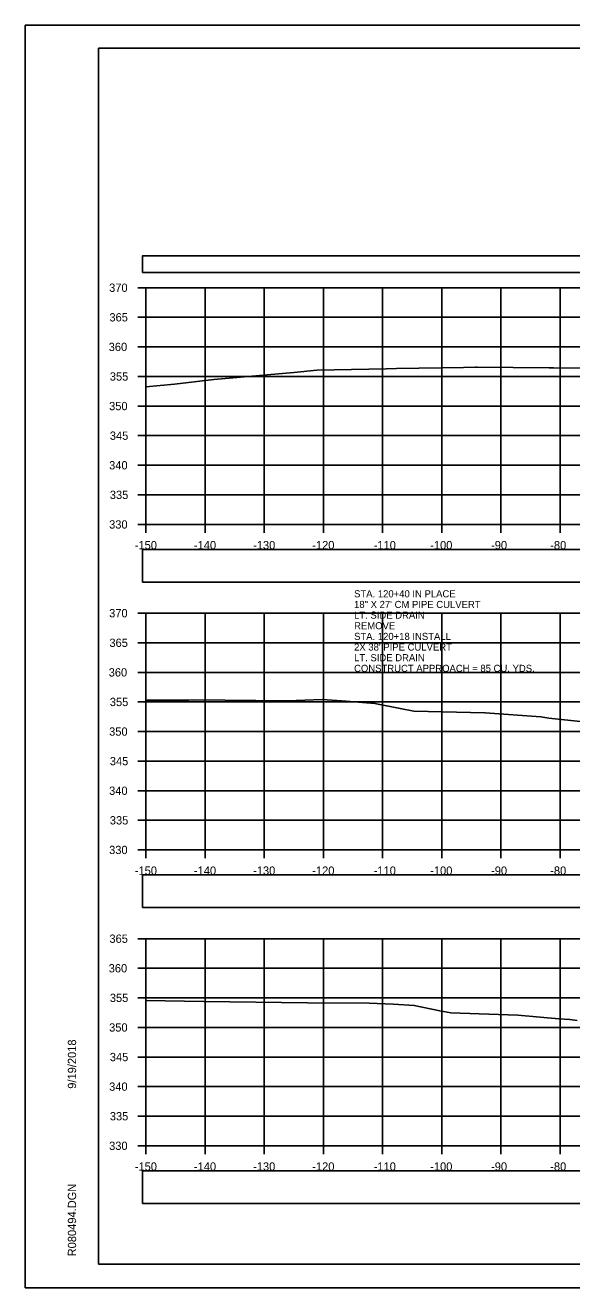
# Model space of a CAD drawing. Extents: x 1376273 to 1384221, y 378927 to 384592.
# Drawn here: x 1376887.4 to 1376979.8, y 380325.2 to 380538.5 of the extents above; entities that cross this region are included whole.
import ezdxf

# ---------------------------------------------------------------- set-up
doc = ezdxf.new("R2010")
doc.units = 0
for name, color, linetype in [('R_Axis', 7, 'Continuous'), ('R_Axis Annot', 7, 'Continuous'), ('R_Border', 7, 'Continuous'), ('R_Drive', 7, 'Continuous'), ('R_Exist Surface', 7, 'Continuous'), ('R_Grid', 7, 'Continuous'), ('R_No Plot', 7, 'Continuous')]:
    doc.layers.add(name, color=color, linetype=linetype)

msp = doc.modelspace()

# ---------------------------------------------------------------- linework, layer by layer
at = {"layer": 'R_Axis'}
for p, q in [((1376906.37, 380494.16), (1376907.77, 380494.16)), ((1376907.77, 380454.16), (1376907.77, 380494.16)), ((1376906.37, 380489.16), (1376907.77, 380489.16)), ((1376906.37, 380484.16), (1376907.77, 380484.16)), ((1376906.37, 380479.16), (1376907.77, 380479.16)), ((1376906.37, 380474.16), (1376907.77, 380474.16)), ((1376906.37, 380469.16), (1376907.77, 380469.16)), ((1376906.37, 380464.16), (1376907.77, 380464.16)), ((1376906.37, 380459.16), (1376907.77, 380459.16)), ((1376906.37, 380454.16), (1376907.77, 380454.16)), ((1376907.77, 380454.16), (1377207.77, 380454.16)), ((1376907.77, 380452.76), (1376907.77, 380454.16)), ((1376917.77, 380452.76), (1376917.77, 380454.16)), ((1376927.77, 380452.76), (1376927.77, 380454.16)), ((1376937.77, 380452.76), (1376937.77, 380454.16)), ((1376947.77, 380452.76), (1376947.77, 380454.16)), ((1376957.77, 380452.76), (1376957.77, 380454.16)), ((1376967.77, 380452.76), (1376967.77, 380454.16)), ((1376977.77, 380452.76), (1376977.77, 380454.16)), ((1376906.37, 380439.16), (1376907.77, 380439.16)), ((1376907.77, 380399.16), (1376907.77, 380439.16)), ((1376906.37, 380434.16), (1376907.77, 380434.16)), ((1376906.37, 380429.16), (1376907.77, 380429.16)), ((1376906.37, 380424.16), (1376907.77, 380424.16)), ((1376906.37, 380419.16), (1376907.77, 380419.16)), ((1376906.37, 380414.16), (1376907.77, 380414.16)), ((1376906.37, 380409.16), (1376907.77, 380409.16)), ((1376906.37, 380404.16), (1376907.77, 380404.16)), ((1376906.37, 380399.16), (1376907.77, 380399.16)), ((1376907.77, 380399.16), (1377207.77, 380399.16)), ((1376907.77, 380397.76), (1376907.77, 380399.16)), ((1376917.77, 380397.76), (1376917.77, 380399.16)), ((1376927.77, 380397.76), (1376927.77, 380399.16)), ((1376937.77, 380397.76), (1376937.77, 380399.16)), ((1376947.77, 380397.76), (1376947.77, 380399.16)), ((1376957.77, 380397.76), (1376957.77, 380399.16)), ((1376967.77, 380397.76), (1376967.77, 380399.16)), ((1376977.77, 380397.76), (1376977.77, 380399.16)), ((1376906.37, 380384.16), (1376907.77, 380384.16)), ((1376907.77, 380349.16), (1376907.77, 380384.16)), ((1376906.37, 380379.16), (1376907.77, 380379.16)), ((1376906.37, 380374.16), (1376907.77, 380374.16)), ((1376906.37, 380369.16), (1376907.77, 380369.16)), ((1376906.37, 380364.16), (1376907.77, 380364.16)), ((1376906.37, 380359.16), (1376907.77, 380359.16)), ((1376906.37, 380354.16), (1376907.77, 380354.16)), ((1376906.37, 380349.16), (1376907.77, 380349.16)), ((1376907.77, 380349.16), (1377207.77, 380349.16)), ((1376907.77, 380347.76), (1376907.77, 380349.16)), ((1376917.77, 380347.76), (1376917.77, 380349.16)), ((1376927.77, 380347.76), (1376927.77, 380349.16)), ((1376937.77, 380347.76), (1376937.77, 380349.16)), ((1376947.77, 380347.76), (1376947.77, 380349.16)), ((1376957.77, 380347.76), (1376957.77, 380349.16)), ((1376967.77, 380347.76), (1376967.77, 380349.16)), ((1376977.77, 380347.76), (1376977.77, 380349.16))]:
    msp.add_line(p, q, dxfattribs=at)
at = {"layer": 'R_Axis Annot'}
for points in [[(1376907.2, 380496.75), (1377209.01, 380496.75), (1377209.01, 380499.57), (1376907.2, 380499.57)], [(1376907.2, 380444.39), (1377209.01, 380444.39), (1377209.01, 380449.91), (1376907.2, 380449.91)], [(1376907.2, 380389.4), (1377209.01, 380389.4), (1377209.01, 380394.92), (1376907.2, 380394.92)], [(1376907.2, 380339.4), (1377209.01, 380339.4), (1377209.01, 380344.93), (1376907.2, 380344.93)]]:
    msp.add_lwpolyline(points, close=True, dxfattribs=at)
at = {"layer": 'R_Border'}
for p, q in [((1376899.77, 380534.62), (1377215.95, 380534.62)), ((1376899.77, 380329.16), (1376899.77, 380534.62)), ((1376899.77, 380329.16), (1376899.77, 380329.16)), ((1377215.95, 380329.16), (1376899.77, 380329.16))]:
    msp.add_line(p, q, dxfattribs=at)
at = {"layer": 'R_Exist Surface'}
for points in [[(1376907.77, 380477.39), (1376912.58, 380477.84), (1376919.23, 380478.67), (1376932.75, 380479.86), (1376936.65, 380480.22), (1376948.38, 380480.45), (1376950.12, 380480.49), (1376961.44, 380480.7), (1376963.45, 380480.73), (1376963.74, 380480.73), (1376975.91, 380480.62), (1376976.69, 380480.62), (1376988.51, 380480.51)], [(1376907.77, 380424.46), (1376908.93, 380424.46), (1376915.03, 380424.49), (1376915.82, 380424.53), (1376931.66, 380424.37), (1376937.59, 380424.59), (1376941.61, 380424.31), (1376946.47, 380423.91), (1376950.77, 380423.06), (1376953.05, 380422.61), (1376965.05, 380422.33), (1376965.09, 380422.33), (1376965.13, 380422.33), (1376974.52, 380421.62), (1376975.89, 380421.44), (1376984.93, 380420.47)], [(1376907.77, 380373.74), (1376917.56, 380373.56), (1376935.1, 380373.32), (1376945.5, 380373.29), (1376949.54, 380373.11), (1376953.11, 380372.89), (1376957.47, 380371.98), (1376959.31, 380371.61), (1376964.09, 380371.47), (1376970.64, 380371.22), (1376977.59, 380370.63), (1376979.42, 380370.48), (1376980.65, 380370.36)]]:
    msp.add_lwpolyline(points, dxfattribs=at)
at = {"layer": 'R_Grid'}
for p, q in [((1376907.77, 380494.16), (1377207.77, 380494.16)), ((1376907.77, 380454.16), (1376907.77, 380494.16)), ((1376907.77, 380494.16), (1377207.77, 380494.16)), ((1376907.77, 380454.16), (1376907.77, 380494.16)), ((1376917.77, 380454.16), (1376917.77, 380494.16)), ((1376917.77, 380454.16), (1376917.77, 380494.16)), ((1376927.77, 380454.16), (1376927.77, 380494.16)), ((1376927.77, 380454.16), (1376927.77, 380494.16)), ((1376937.77, 380454.16), (1376937.77, 380494.16)), ((1376937.77, 380454.16), (1376937.77, 380494.16)), ((1376947.77, 380454.16), (1376947.77, 380494.16)), ((1376947.77, 380454.16), (1376947.77, 380494.16)), ((1376957.77, 380454.16), (1376957.77, 380494.16)), ((1376957.77, 380454.16), (1376957.77, 380494.16)), ((1376967.77, 380454.16), (1376967.77, 380494.16)), ((1376967.77, 380454.16), (1376967.77, 380494.16)), ((1376977.77, 380454.16), (1376977.77, 380494.16)), ((1376977.77, 380454.16), (1376977.77, 380494.16)), ((1376907.77, 380489.16), (1377207.77, 380489.16)), ((1376907.77, 380489.16), (1377207.77, 380489.16)), ((1376907.77, 380484.16), (1377207.77, 380484.16)), ((1376907.77, 380484.16), (1377207.77, 380484.16)), ((1376907.77, 380479.16), (1377207.77, 380479.16)), ((1376907.77, 380479.16), (1377207.77, 380479.16)), ((1376907.77, 380474.16), (1377207.77, 380474.16)), ((1376907.77, 380474.16), (1377207.77, 380474.16)), ((1376907.77, 380469.16), (1377207.77, 380469.16)), ((1376907.77, 380469.16), (1377207.77, 380469.16)), ((1376907.77, 380464.16), (1377207.77, 380464.16)), ((1376907.77, 380464.16), (1377207.77, 380464.16)), ((1376907.77, 380459.16), (1377207.77, 380459.16)), ((1376907.77, 380459.16), (1377207.77, 380459.16)), ((1376907.77, 380454.16), (1377207.77, 380454.16)), ((1376907.77, 380454.16), (1377207.77, 380454.16)), ((1376907.77, 380439.16), (1377207.77, 380439.16)), ((1376907.77, 380399.16), (1376907.77, 380439.16)), ((1376907.77, 380439.16), (1377207.77, 380439.16)), ((1376907.77, 380399.16), (1376907.77, 380439.16)), ((1376917.77, 380399.16), (1376917.77, 380439.16)), ((1376917.77, 380399.16), (1376917.77, 380439.16)), ((1376927.77, 380399.16), (1376927.77, 380439.16)), ((1376927.77, 380399.16), (1376927.77, 380439.16)), ((1376937.77, 380399.16), (1376937.77, 380439.16)), ((1376937.77, 380399.16), (1376937.77, 380439.16)), ((1376947.77, 380399.16), (1376947.77, 380439.16)), ((1376947.77, 380399.16), (1376947.77, 380439.16)), ((1376957.77, 380399.16), (1376957.77, 380439.16)), ((1376957.77, 380399.16), (1376957.77, 380439.16)), ((1376967.77, 380399.16), (1376967.77, 380439.16)), ((1376967.77, 380399.16), (1376967.77, 380439.16)), ((1376977.77, 380399.16), (1376977.77, 380439.16)), ((1376977.77, 380399.16), (1376977.77, 380439.16)), ((1376907.77, 380434.16), (1377207.77, 380434.16)), ((1376907.77, 380434.16), (1377207.77, 380434.16)), ((1376907.77, 380429.16), (1377207.77, 380429.16)), ((1376907.77, 380429.16), (1377207.77, 380429.16)), ((1376907.77, 380424.16), (1377207.77, 380424.16)), ((1376907.77, 380424.16), (1377207.77, 380424.16)), ((1376907.77, 380419.16), (1377207.77, 380419.16)), ((1376907.77, 380419.16), (1377207.77, 380419.16)), ((1376907.77, 380414.16), (1377207.77, 380414.16)), ((1376907.77, 380414.16), (1377207.77, 380414.16)), ((1376907.77, 380409.16), (1377207.77, 380409.16)), ((1376907.77, 380409.16), (1377207.77, 380409.16)), ((1376907.77, 380404.16), (1377207.77, 380404.16)), ((1376907.77, 380404.16), (1377207.77, 380404.16)), ((1376907.77, 380399.16), (1377207.77, 380399.16)), ((1376907.77, 380399.16), (1377207.77, 380399.16)), ((1376907.77, 380384.16), (1377207.77, 380384.16)), ((1376907.77, 380349.16), (1376907.77, 380384.16)), ((1376907.77, 380384.16), (1377207.77, 380384.16)), ((1376907.77, 380349.16), (1376907.77, 380384.16)), ((1376917.77, 380349.16), (1376917.77, 380384.16)), ((1376917.77, 380349.16), (1376917.77, 380384.16)), ((1376927.77, 380349.16), (1376927.77, 380384.16)), ((1376927.77, 380349.16), (1376927.77, 380384.16)), ((1376937.77, 380349.16), (1376937.77, 380384.16)), ((1376937.77, 380349.16), (1376937.77, 380384.16)), ((1376947.77, 380349.16), (1376947.77, 380384.16)), ((1376947.77, 380349.16), (1376947.77, 380384.16)), ((1376957.77, 380349.16), (1376957.77, 380384.16)), ((1376957.77, 380349.16), (1376957.77, 380384.16)), ((1376967.77, 380349.16), (1376967.77, 380384.16)), ((1376967.77, 380349.16), (1376967.77, 380384.16)), ((1376977.77, 380349.16), (1376977.77, 380384.16)), ((1376977.77, 380349.16), (1376977.77, 380384.16)), ((1376907.77, 380379.16), (1377207.77, 380379.16)), ((1376907.77, 380379.16), (1377207.77, 380379.16)), ((1376907.77, 380374.16), (1377207.77, 380374.16)), ((1376907.77, 380374.16), (1377207.77, 380374.16)), ((1376907.77, 380369.16), (1377207.77, 380369.16)), ((1376907.77, 380369.16), (1377207.77, 380369.16)), ((1376907.77, 380364.16), (1377207.77, 380364.16)), ((1376907.77, 380364.16), (1377207.77, 380364.16)), ((1376907.77, 380359.16), (1377207.77, 380359.16)), ((1376907.77, 380359.16), (1377207.77, 380359.16)), ((1376907.77, 380354.16), (1377207.77, 380354.16)), ((1376907.77, 380354.16), (1377207.77, 380354.16)), ((1376907.77, 380349.16), (1377207.77, 380349.16)), ((1376907.77, 380349.16), (1377207.77, 380349.16))]:
    msp.add_line(p, q, dxfattribs=at)
at = {"layer": 'R_No Plot'}
for p, q in [((1376887.37, 380538.51), (1377220.7, 380538.51)), ((1376887.37, 380325.18), (1377220.7, 380325.18))]:
    msp.add_line(p, q, dxfattribs=at)
for points in [[(1376887.36, 380538.51), (1377220.7, 380538.51), (1377220.7, 380325.17), (1376887.36, 380325.17)], [(1377133.69, 380534.62), (1377133.69, 380524.74), (1377169.42, 380524.74), (1377169.42, 380521.82), (1377192.62, 380521.82), (1377192.62, 380497.48), (1377215.95, 380497.48), (1377215.95, 380329.16), (1376899.77, 380329.16), (1376899.77, 380534.62)]]:
    msp.add_lwpolyline(points, close=True, dxfattribs=at)

# ---------------------------------------------------------------- texts
at = {"layer": 'R_Axis Annot'}
for s, p in [('370', (1376901.54, 380493.46)), ('365', (1376901.59, 380488.46)), ('360', (1376901.47, 380483.46)), ('355', (1376901.66, 380478.46)), ('350', (1376901.54, 380473.46)), ('345', (1376901.66, 380468.46)), ('340', (1376901.54, 380463.46)), ('335', (1376901.66, 380458.46)), ('330', (1376901.54, 380453.46)), ('-150', (1376905.88, 380449.96)), ('-140', (1376915.88, 380449.96)), ('-130', (1376925.88, 380449.96)), ('-120', (1376935.88, 380449.96)), ('-110', (1376946.27, 380449.96)), ('-100', (1376955.82, 380449.96)), ('-90', (1376966.11, 380449.96)), ('-80', (1376976.11, 380449.96)), ('370', (1376901.54, 380438.46)), ('365', (1376901.59, 380433.46)), ('360', (1376901.47, 380428.46)), ('355', (1376901.66, 380423.46)), ('350', (1376901.54, 380418.46)), ('345', (1376901.66, 380413.46)), ('340', (1376901.54, 380408.46)), ('335', (1376901.66, 380403.46)), ('330', (1376901.54, 380398.46)), ('-150', (1376905.88, 380394.96)), ('-140', (1376915.88, 380394.96)), ('-130', (1376925.88, 380394.96)), ('-120', (1376935.88, 380394.96)), ('-110', (1376946.27, 380394.96)), ('-100', (1376955.82, 380394.96)), ('-90', (1376966.11, 380394.96)), ('-80', (1376976.11, 380394.96)), ('365', (1376901.59, 380383.46)), ('360', (1376901.47, 380378.46)), ('355', (1376901.66, 380373.46)), ('350', (1376901.54, 380368.46)), ('345', (1376901.66, 380363.46)), ('340', (1376901.54, 380358.46)), ('335', (1376901.66, 380353.46)), ('330', (1376901.54, 380348.46)), ('-150', (1376905.88, 380344.96)), ('-140', (1376915.88, 380344.96)), ('-130', (1376925.88, 380344.96)), ('-120', (1376935.88, 380344.96)), ('-110', (1376946.27, 380344.96)), ('-100', (1376955.82, 380344.96)), ('-90', (1376966.11, 380344.96)), ('-80', (1376976.11, 380344.96))]:
    msp.add_text(s, height=1.4, dxfattribs=at).set_placement(p)
at = {"layer": 'R_Border'}
for s, p in [('9/19/2018', (1376895.96, 380358.8)), ('R080494.DGN', (1376895.96, 380330.48))]:
    msp.add_text(s, height=1.4, rotation=90, dxfattribs=at).set_placement(p)
at = {"layer": 'R_Drive'}
for s, p in [('STA. 120+40 IN PLACE', (1376942.95, 380441.84)), ('18" X 27\' CM PIPE CULVERT', (1376942.95, 380440.04)), ('LT. SIDE DRAIN', (1376942.95, 380438.24)), ('REMOVE', (1376942.95, 380436.44)), ('STA. 120+18 INSTALL', (1376942.95, 380434.64)), ("2X 38' PIPE CULVERT", (1376942.95, 380432.84)), ('LT. SIDE DRAIN', (1376942.95, 380431.04)), ('CONSTRUCT APPROACH = 85 CU. YDS.', (1376942.95, 380429.24))]:
    msp.add_text(s, height=1.2, dxfattribs=at).set_placement(p)

doc.saveas('drawing.dxf')
